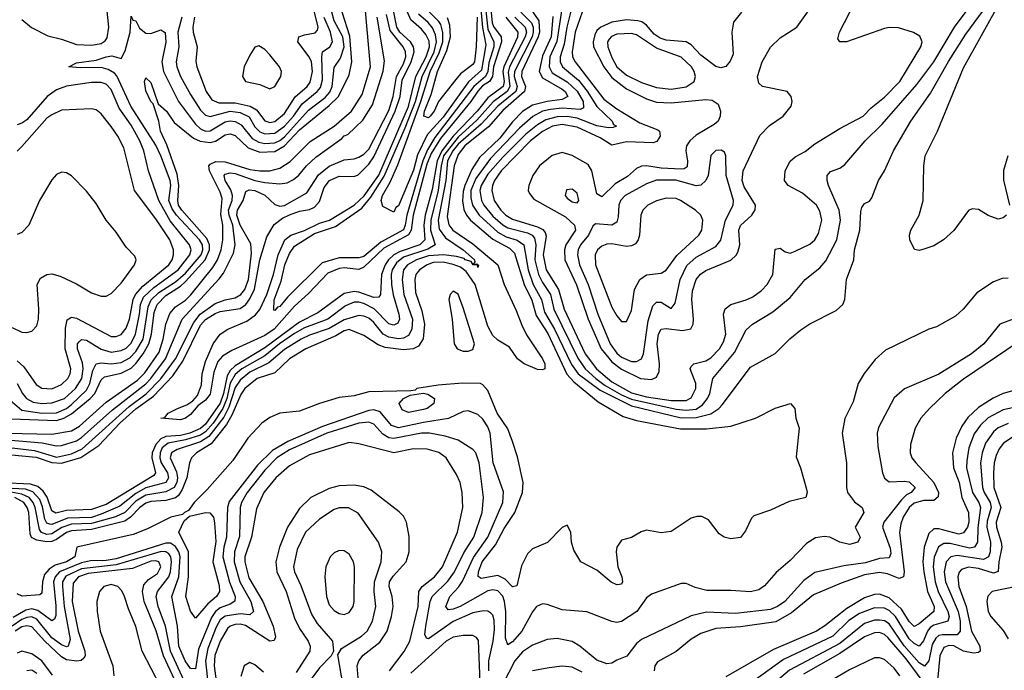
# Model space of a CAD drawing. Header units: inches. Extents: x 884549 to 1028252, y 526810 to 653624.
# Tile 644 of 656: x 985321 to 989294, y 556432 to 559060. Entities that reach past the tile are written whole.
import ezdxf

# ---------------------------------------------------------------- set-up
doc = ezdxf.new("R2010")
doc.units = ezdxf.units.IN
doc.header["$MEASUREMENT"] = 0
doc.layers.add('A9585', color=7, linetype='Continuous')

msp = doc.modelspace()

# ---------------------------------------------------------------- linework, layer by layer
at = {"layer": 'A9585', "color": 5}
for points, elevation in [([(987219.4, 559130), (987227.4, 559047.4), (987232.6, 559032.6), (987263.2, 558990), (987265.5, 558970), (987232.2, 558870), (987229.2, 558830), (987216.5, 558810), (987188, 558792), (987170, 558771.3), (987141.9, 558730), (987019.5, 558580.5), (986980.9, 558519.1), (986964.2, 558475.8), (986908.2, 558270), (986900, 558210), (986889.6, 558190.4), (986790, 558137.5), (986710, 558060), (986690, 558050.8), (986630, 558057.9), (986610, 558055.1), (986564.5, 558035.5), (986486.2, 557953.8), (986430, 557903.2), (986347.2, 557810), (986310, 557784), (986176.4, 557723.6), (986138.9, 557701.1), (986120.2, 557679.8), (986103.8, 557636.2), (986090, 557547.7), (986070, 557523.6), (986039.1, 557500.9), (986010, 557464.8), (985990.1, 557450), (985970, 557444.3), (985889.8, 557449.8), (985906.5, 557453.5), (985919.7, 557470), (985958, 557490), (985995.9, 557504.1), (986019.7, 557520.3), (986038, 557542), (986054.6, 557585.4), (986057.4, 557630), (986070, 557679.7), (986101.4, 557750), (986129.2, 557790), (986160.7, 557810), (986237.2, 557842.8), (986272, 557868), (986290.1, 557889.9), (986318.8, 557950), (986345.2, 558030), (986363.6, 558110), (986390.8, 558170), (986415.4, 558190), (986470, 558208.9), (986530, 558238), (986571.4, 558250), (986670, 558310.8), (986711.1, 558348.9), (986770, 558431.7), (986890.4, 558709.6), (986920, 558830), (986961.5, 558910), (986974.8, 558950), (986972.7, 558972.7), (986959.4, 558999.4), (986941.8, 559021.8), (986899.3, 559059.3), (986885.3, 559090)], 1880), ([(987512.2, 559130), (987488.5, 558971.5), (987460.2, 558910), (987456.8, 558870), (987470, 558845.6), (987530, 558809), (987570, 558771.6), (987594.8, 558730), (987596.4, 558703.6), (987582.5, 558697.5), (987510, 558702.3), (987462.7, 558697.3), (987429.9, 558690.1), (987391.1, 558668.9), (987338.1, 558621.9), (987220.6, 558499.4), (987161.3, 558418.7), (987141.4, 558370), (987140.9, 558340.9), (987147.6, 558310), (987175, 558270), (987250, 558201.3), (987283.4, 558183.4), (987328.7, 558168.7), (987355.7, 558150), (987372.5, 558050), (987393.5, 557990), (987426.2, 557930), (987439.1, 557879.1), (987479.6, 557810), (987547.6, 557667.6), (987575, 557630), (987663.2, 557563.2), (987790, 557500), (987990, 557452.3), (988050, 557452.6), (988110, 557468.5), (988141.5, 557490), (988155.1, 557504.9), (988270, 557655.8), (988368.8, 557711.2), (988428.7, 557771.3), (988472.5, 557807.5), (988510, 557831.2), (988615.3, 557884.7), (988642.4, 557910), (988651.1, 557930), (988657.5, 558010), (988686.6, 558090), (988689.4, 558130), (988710.7, 558209.3), (988714.6, 558285.4), (988719.2, 558300.8), (988730, 558317.3), (988750, 558326.5), (988759.9, 558340.1), (988786, 558410), (988811.2, 558450), (988846.6, 558530), (988916.9, 558650), (988996.8, 558763.2), (989069.4, 558890.6), (989139.1, 559000.9), (989210, 559098.6)], 2040), ([(987548.4, 559110), (987529, 559030), (987518.5, 558961.5), (987501.6, 558910), (987501.4, 558890), (987511.5, 558870), (987575.6, 558815.6), (987611.3, 558771.3), (987649.3, 558709.3), (987711.3, 558650), (987716.9, 558636.9), (987728.7, 558630), (987715.7, 558624.3), (987696.4, 558623.6), (987650, 558631.3), (987570, 558662.3), (987530, 558669.4), (987490, 558668), (987444.1, 558655.9), (987410, 558634.9), (987363.2, 558596.8), (987270, 558504.9), (987210, 558435.6), (987182.5, 558390), (987177.5, 558370), (987183.8, 558330), (987193.9, 558310), (987230, 558266.1), (987270, 558230.8), (987290, 558219.4), (987370, 558198.6), (987389.1, 558189.1), (987397.9, 558177.9), (987403, 558150), (987399.1, 558090), (987414.8, 558030), (987430, 557998.3), (987462.3, 557950), (987476.4, 557890), (987573.4, 557693.4), (987603.2, 557650), (987645.7, 557610), (987682.9, 557582.9), (987750, 557544.8), (987790, 557527.4), (987970, 557487.3), (988010, 557482.8), (988050, 557487.3), (988076, 557504), (988096.9, 557530), (988105.8, 557550), (988117.5, 557610), (988205, 557715), (988252.7, 557807.3), (988278, 557830), (988359.7, 557880.3), (988430, 557938.2), (988490.7, 558010), (988550, 558057.2), (988574.3, 558085.7), (988618.3, 558170), (988633.4, 558250), (988627.4, 558290), (988584.7, 558390), (988578.7, 558410), (988579.3, 558430), (988593.4, 558446.6), (988630, 558459.8), (988650, 558475.4), (988732.9, 558570), (988801.9, 558638.1), (988941.5, 558798.5), (989010.2, 558890), (989092.9, 559030), (989168.6, 559130)], 2060), ([(987590.4, 559090), (987562.1, 559010), (987550.3, 558930), (987552.1, 558910), (987562.2, 558890), (987678.3, 558738.3), (987730, 558699.2), (987823.3, 558643.3), (987895.4, 558615.4), (987903, 558610), (987905.4, 558590), (987892, 558568), (987877.3, 558562.7), (987770, 558567.1), (987710, 558553.5), (987663.2, 558583.2), (987570, 558625.3), (987510, 558636.4), (987471.5, 558630), (987430, 558607.7), (987382.1, 558570), (987264.2, 558450), (987236.4, 558410), (987228.5, 558390), (987225.9, 558370), (987235.9, 558330), (987262.1, 558290), (987282.5, 558270), (987310, 558254), (987410, 558223.5), (987432.1, 558212.1), (987440.9, 558200.9), (987445.6, 558185.6), (987433.3, 558110), (987445, 558050), (987494.8, 557970), (987518.3, 557890), (987602.7, 557710), (987647.9, 557650), (987710, 557596.9), (987790, 557553.3), (987850, 557537.1), (987950, 557521.8), (988010, 557522.4), (988030, 557532.3), (988049.9, 557570), (988049.6, 557590), (988027.1, 557650), (988030, 557659), (988041.7, 557670), (988090, 557682.6), (988110, 557693.6), (988144.7, 557730), (988160.6, 557759.4), (988170.6, 557790), (988161.1, 557870), (988167.5, 557892.5), (988191, 557910), (988252.1, 557927.9), (988279.5, 557940.5), (988314.4, 557965.6), (988337.8, 557990), (988359.6, 558030), (988370, 558132.8), (988390, 558137.6), (988410, 558121.7), (988430, 558117.3), (988450, 558124.3), (988510, 558152.9), (988530, 558170.2), (988544.3, 558195.7), (988557.5, 558250), (988550, 558286.4), (988535.9, 558310), (988479.5, 558359.5), (988421.6, 558390), (988406.7, 558410), (988409.3, 558450), (988430, 558488.1), (988450, 558506), (988490, 558527.3), (988530, 558558.1), (988630, 558620.4), (988724.1, 558670), (988756.6, 558703.4), (988810, 558746.4), (988873.1, 558810), (988957.8, 558950), (988962.4, 558970), (988953.1, 558993.1), (988927.6, 559007.6), (988867, 559027), (988830, 559027.9), (988810, 559023.7), (988657.1, 558970), (988629.9, 558969.9), (988622.7, 558982.7), (988628.5, 559010), (988691.5, 559128.5)], 2080), ([(989302.6, 558270), (989290, 558259.4), (989270, 558254.4), (989228.6, 558268.6), (989190, 558293.1), (989164.7, 558295.3), (989150, 558289.6), (989090, 558207.8), (989048.2, 558170), (989010, 558146.6), (988970, 558133.3), (988950, 558127.6), (988931.8, 558131.8), (988913, 558170), (988911.2, 558190), (988916.9, 558210), (988950.9, 558270), (988966.4, 558330), (988968.9, 558468.9), (988974.8, 558510), (989024.5, 558610), (989130, 558865.8), (989282, 559138)], 2020), ([(985230, 557307.7), (985387.7, 557292.3), (985450, 557271.6), (985490, 557269.1), (985568.1, 557291.9), (985640, 557340), (985724.5, 557430), (985790, 557487.8), (985860.7, 557539.3), (985938.8, 557621.2), (985978.8, 557681.2), (986050, 557826.2), (986070, 557849.6), (986110, 557873.3), (986130, 557880.6), (986210, 557893.1), (986233.8, 557910), (986250, 557932.1), (986268, 557972), (986289.7, 558090.3), (986317.7, 558182.3), (986348, 558232), (986381.9, 558258.1), (986410, 558272.3), (986450, 558286.3), (986490, 558292.6), (986510, 558302.5), (986530, 558325.5), (986550, 558381.7), (986571.5, 558410), (986610, 558427.7), (986670, 558426.2), (986687, 558433), (986730, 558475.7), (986750, 558505.8), (986835.7, 558690), (986856.5, 558750), (986864.6, 558815.4), (986900.8, 558890), (986913, 558930), (986910.3, 558950), (986898, 558970), (986855.4, 559010), (986842.4, 559030), (986826.1, 559110)], 1920), ([(985270, 557389.5), (985450, 557386), (985530, 557399.5), (985561.6, 557418.4), (985670, 557515.2), (985796, 557604), (985826.3, 557633.7), (985883.4, 557716.6), (985900.1, 557770), (985910.4, 557830), (985926.4, 557873.6), (985950, 557899.5), (985990, 557926.6), (986011.3, 557948.7), (986100.5, 558059.5), (986119.6, 558090), (986133.6, 558130), (986140.2, 558170), (986140.4, 558230), (986132.6, 558272.6), (986137.8, 558337.8), (986130, 558363.7), (986086.7, 558450), (986084.7, 558470), (986090, 558476.9), (986112.7, 558487.3), (986150, 558485.1), (986250, 558454.2), (986290, 558448.9), (986330, 558450), (986370, 558459.5), (986412.7, 558487.3), (986492.8, 558567.2), (986589.6, 558630), (986659.8, 558690), (986702.9, 558757.1), (986735.8, 558870), (986715.4, 559110)], 1980), ([(987343.7, 559090), (987386.6, 559046.6), (987393.4, 559030), (987393.5, 559010), (987388.2, 558990), (987317.3, 558850), (987316, 558830), (987328.1, 558790), (987322.9, 558770), (987250, 558710.1), (987182.8, 558637.2), (987090, 558556.5), (987068.1, 558530), (987047.6, 558490), (987041, 558410), (987009.4, 558250), (987013.7, 558213.7), (987038.5, 558178.5), (987110.5, 558130), (987156.1, 558090), (987157.9, 558082.1), (987150.6, 558070.6), (987165.8, 558074.2), (987172.2, 558067.8), (987170, 558059), (987168.5, 558068.5), (987150.2, 558069.8), (987143.1, 558083.1), (987118.2, 558090), (987114.7, 558094.7), (987084, 558104), (987030.4, 558110.4), (986970, 558106.3), (986922.2, 558090), (986885.4, 558070), (986870.3, 558050), (986864.6, 558010), (986871.6, 557950), (986905.5, 557850), (986903.2, 557810), (986890, 557784.6), (986870, 557773.2), (986850, 557770.6), (986810, 557777.5), (986787.5, 557790), (986750, 557837.1), (986730, 557854), (986710, 557862.7), (986690, 557864.5), (986630, 557848), (986570, 557812.9), (986490, 557785.8), (986457.2, 557770), (986390, 557728.1), (986325.9, 557674.1), (986250, 557635.8), (986210, 557603.8), (986190, 557574.9), (986165.3, 557494.7), (986145, 557455), (986083.8, 557376.2), (986050, 557355.1), (985956.4, 557323.6), (985932.9, 557310), (985927.9, 557290), (985954.1, 557234.1), (985957.9, 557210), (985955.3, 557190), (985943.7, 557170), (985910, 557152.7), (985830, 557140), (985790, 557114.8), (985744.8, 557070), (985707.5, 557052.5), (985610, 557024.7), (985530, 557022.9), (985491.2, 557008.8), (985450, 556983.6), (985430, 556981), (985408.9, 556988.9), (985400.6, 557000.6), (985383.1, 557090), (985375, 557110), (985358.5, 557130), (985330, 557144), (985270, 557154)], 1960), ([(985282.5, 557522.5), (985330, 557482.3), (985410, 557471.2), (985470, 557472.4), (985510, 557490), (985530, 557505.2), (985590, 557563.4), (985604.2, 557590), (985616.6, 557643.4), (985629.7, 557670.3), (985650, 557673.7), (985690, 557669.6), (985730, 557675.9), (985765.7, 557694.3), (985790, 557719.8), (985818.7, 557770), (985839.6, 557900.4), (985851.9, 557928.1), (985882.7, 557957.3), (985950, 558000.8), (985990, 558035.9), (986053.8, 558110), (986060.2, 558130), (986058.6, 558150), (986046.7, 558170), (985953.3, 558270), (985935.6, 558295.6), (985923.1, 558330), (985930.5, 558390), (985928.6, 558410), (985890, 558510.4), (985870, 558553.4), (985768.8, 558710), (985713.2, 558833.2), (985703.8, 558843.8), (985678.3, 558858.3), (985650, 558866.3), (985564.7, 558864.7), (985519.3, 558870), (985550, 558885.3), (985630, 558896.3), (985670.1, 558910.1), (985693.2, 558913.2), (985730, 558903.6), (985746.5, 558933.5), (985766.6, 559010), (985770, 559074.4), (985778, 559058), (985790, 559054.9), (985804.9, 559024.9), (985830, 559005.6), (985850, 559004.2), (985890, 559018.3), (985908.2, 559008.2), (985910.5, 558969.5), (985894.1, 558890), (985901.6, 558850), (985961.1, 558730), (986030, 558637.2), (986050, 558619.6), (986070, 558610.1), (986090, 558610.9), (986150, 558647.3), (986170, 558651.5), (986190, 558648.8), (986214.6, 558634.6), (986259.3, 558579.3), (986285.4, 558565.4), (986310, 558560.2), (986350, 558562.9), (986370, 558571.2), (986390, 558586.8), (986486.2, 558693.8), (986554, 558746), (986572.5, 558767.5), (986581.6, 558790), (986590, 558866.5), (986616, 558904), (986630.4, 558950), (986624.2, 558990), (986590, 559054.8), (986580.7, 559090)], 2040), ([(985288.2, 557448.2), (985470, 557441.7), (985498.6, 557450), (985530, 557467.7), (985605.2, 557530), (985623.7, 557550), (985650, 557605), (985662.8, 557617.2), (985730, 557631.9), (985770, 557651.9), (985790, 557670.9), (985819.2, 557710), (985841.7, 557750), (985852.4, 557790), (985863.2, 557876.8), (985875.3, 557910), (985910, 557945.6), (985970, 557983.3), (985990, 558002.6), (986068.9, 558090), (986086.7, 558130), (986086.8, 558150), (986075.9, 558175.9), (985974.6, 558290), (985962.3, 558310), (985958.7, 558330), (985963.3, 558390), (985956.3, 558436.3), (985915, 558555), (985889.5, 558610), (985882.8, 558650), (985859.8, 558719.8), (985850, 558729.7), (985830, 558772.3), (985824.7, 558810), (985830, 558824.4), (985850, 558805.7), (985880.1, 558720.1), (985912.7, 558690), (985944.5, 558644.5), (986021.8, 558581.8), (986049.1, 558569.1), (986090, 558564), (986110.4, 558569.6), (986150, 558595), (986170, 558599.2), (986190, 558591.6), (986242.4, 558542.4), (986290, 558525.3), (986350, 558527.7), (986390, 558549.7), (986450, 558615.3), (986570, 558712.7), (986607.4, 558750), (986650, 558837.6), (986660.7, 558890), (986653.1, 558993.1), (986622.7, 559090)], 2020), ([(987378.2, 559110), (987415.6, 559055.6), (987419, 559010), (987413.6, 558990), (987347, 558850), (987345.5, 558830), (987361.6, 558790), (987358.5, 558770), (987270, 558693.1), (987213.3, 558626.7), (987117.1, 558550), (987090, 558515.3), (987074.3, 558470), (987045.3, 558265.3), (987051.9, 558231.9), (987069.2, 558209.2), (987150, 558154.1), (987249.9, 558069.9), (987276, 557990), (987324.9, 557884.9), (987346.7, 557826.7), (987366.5, 557786.5), (987430, 557690), (987440.1, 557670), (987439.9, 557650), (987430, 557645.2), (987410, 557647.4), (987356.7, 557670), (987329.6, 557690), (987296.9, 557736.9), (987250, 557766.1), (987230, 557784.6), (987210, 557822.2), (987159, 557990), (987123.1, 558043.1), (987100, 558060), (987070, 558071.3), (987030, 558079.8), (986990, 558079.1), (986965, 558070), (986933.8, 558050), (986919.8, 558030), (986915.5, 558010), (986917.4, 557957.4), (986943.9, 557883.9), (986954.1, 557830), (986948.7, 557771.3), (986930, 557741.5), (986908.9, 557731.1), (986870, 557726.7), (986795.9, 557735.9), (986767.2, 557747.2), (986710, 557784.9), (986650, 557808.2), (986630, 557802.7), (986597.2, 557782.8), (986475.8, 557730), (986410, 557689.9), (986350, 557633.3), (986278.9, 557610), (986229, 557570), (986213.3, 557546.7), (986177.5, 557462.5), (986155.5, 557424.5), (986093.3, 557346.7), (986033.7, 557310), (986014.4, 557290), (986006.2, 557270), (985995.6, 557210), (985977.1, 557162.9), (985961.3, 557138.7), (985950, 557128.5), (985910, 557118.4), (985850, 557114.4), (985830, 557107.3), (985806, 557090), (985767.8, 557050), (985745.3, 557034.7), (985610, 557001.5), (985530, 556995.9), (985510, 556989.2), (985470, 556960.4), (985450, 556952.4), (985430, 556950.8), (985390, 556957.9), (985369.1, 556969.1), (985363.4, 556983.4), (985357.7, 557070), (985351.4, 557090), (985338.1, 557110), (985301.8, 557130)], 1980), ([(985330, 559060.2), (985368, 559028), (985434.3, 558994.3), (985490, 558981.3), (985550, 558960.1), (985610, 558957.4), (985650, 558963.9), (985665.6, 558974.4), (985673.7, 558986.3), (985679.9, 559030), (985673, 559107)], 2060), ([(986026.4, 559070), (986020.1, 559030), (986020.3, 559010), (986036.5, 558950), (986032, 558892), (986035.7, 558870), (986073.6, 558770), (986095.9, 558735.9), (986124.3, 558724.3), (986190, 558723.9), (986251, 558711), (986275.9, 558695.9), (986310, 558650.7), (986330, 558644.7), (986350, 558648.1), (986390, 558681.1), (986432.2, 558747.8), (986480.7, 558790), (986493.2, 558806.8), (986502.7, 558850), (986498.3, 558890), (986489.4, 558910), (986443.7, 558970), (986447.4, 558990), (986470, 558998.9), (986513.2, 559006.8), (986522.9, 559017.1), (986525.9, 559030), (986510.7, 559090)], 2080), ([(987199.6, 559119.6), (987210, 559022), (987233.6, 558970), (987234.4, 558950), (987214.6, 558885.4), (987210, 558850), (987199.9, 558830), (987154.1, 558790), (986995.9, 558584.1), (986966.3, 558533.7), (986947.3, 558490), (986882.8, 558270), (986877, 558230), (986869.5, 558210.5), (986778.3, 558161.7), (986710, 558103.4), (986690, 558097.9), (986610, 558097.5), (986541.6, 558078.4), (986401.5, 557938.5), (986370, 557900.8), (986361.8, 557898.2), (986350, 557884.8), (986346.5, 557886.5), (986348, 557928), (986375.6, 558004.4), (986390.3, 558070), (986410, 558115.8), (986430, 558144.6), (986510, 558195.8), (986595.5, 558224.5), (986701.3, 558298.7), (986737.3, 558342.7), (986792.2, 558427.8), (986877, 558623), (986918.4, 558730), (986945.5, 558830), (986993.9, 558930), (987002.9, 558970), (986998.5, 558998.5), (986986.5, 559026.5), (986968.6, 559048.6), (986930, 559082)], 1860), ([(987182.2, 559102.2), (987188.3, 559028.3), (987201.7, 558958.3), (987184.3, 558855.7), (987131.7, 558808.3), (987030, 558665.9), (986965.7, 558594.3), (986925.8, 558514.2), (986910, 558452), (986850, 558308.5), (986839.1, 558300.9), (986830, 558282.7), (986785.7, 558305.7), (986779.5, 558330), (986784.5, 558350), (986816.2, 558403.8), (986846.7, 558473.3), (986939.1, 558730), (986976.9, 558850), (987014.2, 558925.8), (987028.4, 558970), (987028.2, 559008.2), (987019.7, 559039.7), (987012.7, 559052.7), (986962.9, 559102.9)], 1840), ([(988234.2, 559090), (988201.3, 559050), (988194.8, 559010), (988199.5, 558920.5), (988188.3, 558891.7), (988170, 558871.2), (988150, 558865), (988130, 558871.3), (988070, 558916.7), (988030, 558957.9), (988010, 558969.9), (987930, 558976.4), (987905.2, 558985.2), (987881.6, 559001.6), (987850, 559037.8), (987830.8, 559050.8), (987815.1, 559055.1), (987770, 559058.9), (987710, 559049.5), (987665.4, 559030), (987650, 559015.5), (987641.2, 558998.8), (987634.7, 558970), (987637, 558950), (987677.7, 558870), (987710, 558826.4), (987770, 558780.7), (987850, 558740.1), (987890, 558726.1), (987950, 558724.5), (988090, 558737.3), (988114.6, 558734.6), (988138.8, 558718.8), (988149.1, 558690), (988147.4, 558670), (988138.9, 558650), (988123.6, 558636.4), (988050, 558593.8), (988025.2, 558570), (988012.3, 558550), (988008.3, 558530), (988015.7, 558490), (988014.5, 558465.5), (988002.8, 558457.2), (987990, 558455.9), (987910, 558460.7), (987850.1, 558469.9), (987830, 558468.4), (987810, 558459.2), (987774, 558426), (987723.4, 558396.6), (987670, 558344.1), (987650, 558356.2), (987629.1, 558449.1), (987615.4, 558475.4), (987550, 558511.5), (987510, 558522.9), (987470, 558511.3), (987418.9, 558470), (987391.4, 558430), (987374.8, 558390), (987373.2, 558370), (987377.5, 558357.5), (987395.5, 558335.5), (987523.7, 558263.7), (987560.2, 558230), (987563.5, 558210), (987524.2, 558150), (987518.9, 558130), (987521.2, 558090), (987568.4, 557988.4), (987614.3, 557850), (987667.7, 557730), (987710, 557678.5), (987750, 557647.7), (987825.9, 557610), (987870, 557606.2), (987890, 557616.3), (987901.6, 557638.4), (987903, 557670), (987893.3, 557750), (987899, 557790), (987910, 557809.6), (987930, 557812.1), (987996.1, 557803.9), (988028.5, 557811.5), (988038.3, 557830), (988040.1, 557850), (988033.7, 557930), (988035.6, 557964.4), (988050, 558010.7), (988068, 558032), (988090, 558047), (988190.8, 558089.2), (988211.8, 558108.2), (988219, 558121), (988226.9, 558150), (988223.5, 558210), (988230, 558228.4), (988275.2, 558270), (988288.5, 558291.5), (988289.5, 558310), (988244.8, 558384.8), (988235.9, 558410), (988240.4, 558450), (988307.8, 558592.2), (988347.2, 558632.8), (988401.6, 558670), (988434, 558710), (988437.9, 558730), (988434.2, 558750), (988418.3, 558770), (988318.5, 558790), (988303.9, 558803.9), (988298, 558830), (988316.7, 558890), (988350, 558948.3), (988390, 558986.4), (988456.3, 559030), (988504.1, 559095.9)], 2120), ([(987283, 559070), (987330.6, 559010), (987329.5, 558989.5), (987274.2, 558870), (987270.3, 558850), (987275.6, 558810), (987272, 558790), (987210, 558744), (987167.3, 558690), (987070, 558588.9), (987023.7, 558530), (987005.2, 558490), (986985.7, 558374.3), (986956.8, 558270), (986951.8, 558230), (986956.2, 558170), (986935.8, 558150), (986856.1, 558123.9), (986831.2, 558110), (986809, 558090), (986795.2, 558070), (986780.6, 558030), (986776.5, 557950), (986770, 557938.7), (986750, 557937.3), (986690, 557959.2), (986670, 557962.1), (986630, 557953.7), (986524.1, 557875.9), (986450, 557837.6), (986310, 557734), (986190, 557661.8), (986170, 557643.4), (986158.1, 557621.9), (986143.2, 557550), (986130, 557510.6), (986070, 557426.3), (986050, 557408.1), (986007.4, 557390), (985970, 557379.9), (985910, 557376.3), (985890, 557366.6), (985870, 557343.8), (985855.3, 557310), (985854.1, 557290), (985869, 557230), (985861.7, 557218.3), (985670, 557101.5), (985610, 557081.9), (985510, 557076.9), (985467.3, 557067.3), (985450, 557076.7), (985431.2, 557131.2), (985415.4, 557155.4), (985394.1, 557174.1), (985364.4, 557184.4), (985250, 557189.6)], 1920), ([(985255.2, 557335.2), (985380.5, 557320.5), (985470, 557292.9), (985530, 557305.8), (985573, 557327), (985762.6, 557497.4), (985831.4, 557548.6), (985890.6, 557609.4), (985950, 557689.5), (986023.2, 557836.8), (986048.9, 557871.1), (986110, 557913.2), (986150, 557927.7), (986190, 557935.9), (986213.5, 557950), (986230, 557970.1), (986243.6, 558010), (986256.2, 558116.2), (986253.9, 558153.9), (986210, 558229.4), (986197.1, 558270), (986199.5, 558290), (986222.4, 558330), (986233.9, 558366.1), (986247, 558373), (986270, 558369.3), (986310.4, 558350.4), (986350, 558313.3), (986370, 558306.7), (986390, 558309.6), (986479.3, 558360.7), (986527, 558433), (986570, 558468.5), (986630, 558494.2), (986670, 558497.7), (986690, 558504.4), (986710, 558516.8), (986730, 558537.4), (986810, 558692.5), (986828.4, 558750), (986841.9, 558830), (986870, 558880.8), (986879, 558910), (986877.6, 558930), (986868.4, 558950), (986816.1, 559016.1), (986801.3, 559081.3)], 1940), ([(985270, 557363.4), (985410.9, 557350.9), (985470, 557338.3), (985490, 557339.4), (985550, 557359.4), (985570, 557372.2), (985695.3, 557484.7), (985830, 557589.6), (985850, 557610), (985909.7, 557690.3), (985976.9, 557850), (986126.3, 558013.7), (986143.3, 558036.7), (986183.1, 558116.9), (986189.9, 558150.1), (986180.3, 558230), (986165.7, 558270), (986163.6, 558290), (986177.9, 558330), (986179.9, 558350), (986172.4, 558372.4), (986150.5, 558410), (986146.4, 558430), (986150, 558435.5), (986170, 558441.3), (986190, 558438.6), (986270, 558410.8), (986310, 558402.5), (986370, 558396.5), (986399.7, 558400.3), (986425.8, 558414.2), (986447.6, 558432.4), (986477.7, 558470), (986515.2, 558504.8), (986620.3, 558579.7), (986630, 558590.9), (986644.6, 558595.4), (986705.7, 558654.3), (986744.2, 558715.8), (986787.5, 558852.5), (986793.2, 558893.2), (986763.6, 559070)], 1960), ([(987319.2, 559070), (987360.7, 559030), (987365.7, 559010), (987361.1, 558990), (987297.4, 558870), (987291.9, 558848.1), (987298.6, 558790), (987287.6, 558770), (987231.7, 558728.3), (987165.4, 558654.6), (987090, 558584.7), (987031.6, 558510), (987021, 558470), (987009.2, 558370), (986979.5, 558250), (986979.1, 558210), (986997.8, 558150), (986967.3, 558132.7), (986870, 558101.1), (986841.7, 558078.3), (986824.1, 558050), (986819.9, 558030), (986821.4, 557990), (986828.2, 557948.2), (986851.4, 557870), (986852.9, 557850), (986846.5, 557833.5), (986830, 557825.4), (986810, 557831.9), (986751.6, 557891.6), (986710, 557912.9), (986690, 557919.2), (986670, 557919.4), (986635.5, 557904.5), (986564.4, 557850), (986470, 557815.2), (986430, 557792.3), (986368.7, 557750), (986310, 557702), (986217.5, 557650), (986190, 557627.2), (986170, 557592.4), (986157, 557530), (986140.4, 557490), (986101.6, 557430), (986070, 557394.7), (986050, 557381.7), (985990, 557362.3), (985919.4, 557350), (985895.6, 557330), (985887.5, 557310), (985886.1, 557290), (985892.1, 557270), (985917.2, 557230), (985921.7, 557210), (985911.2, 557190), (985830, 557169.1), (985790, 557146.5), (985724.7, 557095.3), (985650, 557062.9), (985610, 557049.2), (985513.7, 557046.3), (985450, 557021), (985442.2, 557022.2), (985430, 557026), (985422.1, 557042.1), (985412.3, 557092.3), (985401.5, 557121.5), (985373.5, 557153.5), (985344.1, 557164.1), (985290, 557166.1)], 1940), ([(987472.5, 559072.5), (987465.9, 558990), (987430, 558913.1), (987417.5, 558850), (987430, 558824.5), (987510, 558779), (987522, 558770), (987533.2, 558750), (987510, 558737.3), (987450, 558729.3), (987390, 558714.6), (987350, 558688.6), (987310, 558647.7), (987258.9, 558581.1), (987176.8, 558503.2), (987145.6, 558454.4), (987116.6, 558390), (987110, 558365.6), (987107.8, 558327.8), (987113.1, 558293.1), (987123.4, 558270), (987140.6, 558250), (987230, 558173.8), (987296.9, 558136.9), (987317.1, 558117.1), (987356.9, 557990), (987387.6, 557927.6), (987404.5, 557864.5), (987451.9, 557791.9), (987528.7, 557628.7), (987556.6, 557596.6), (987655.8, 557515.8), (987756.6, 557456.6), (987810, 557440.6), (987987, 557407), (988092.9, 557407.1), (988190, 557418.3), (988289.7, 557450), (988370, 557491.1), (988430.8, 557510), (988448.4, 557490), (988452.7, 557450), (988466.7, 557410), (988454.7, 557294.7), (988472.2, 557250), (988495.8, 557164.2), (988498.9, 557150), (988493, 557130), (988425.5, 557114.5), (988350, 557078.3), (988283.4, 557056.6), (988273.5, 557046.5), (988250, 556995.1), (988230, 556968), (988190, 556963.5), (988163.7, 556970), (988143.8, 556983.8), (988100.2, 557040.2), (988073.1, 557053.1), (988053.9, 557053.9), (988030, 557047.1), (987950, 556993.2), (987910, 556987.4), (987850, 556997.7), (987828.2, 556991.8), (987790, 556968.6), (987750, 556957.7), (987730.2, 556930), (987728.1, 556910), (987734.8, 556850), (987751.3, 556810), (987753.5, 556790), (987750, 556780.4), (987741.8, 556778.2), (987730, 556777), (987708.2, 556788.2), (987650, 556836.8), (987585.4, 556870), (987556.8, 556916.8), (987547.5, 556950), (987544.4, 556990), (987530, 557017.7), (987510, 557008.7), (987451.2, 556948.8), (987390, 556922.2), (987370, 556902.8), (987346.3, 556853.7), (987327.1, 556772.9), (987310, 556769.8), (987279.6, 556799.6), (987250, 556814.8), (987182.5, 556802.5), (987170.5, 556810.5), (987171.8, 556830), (987186.7, 556870), (987240.8, 556939.2), (987275.7, 557004.3), (987318.8, 557070), (987349.9, 557149.9), (987353.1, 557190), (987330, 557294.3), (987310, 557356.8), (987290, 557407.2), (987247.3, 557470), (987210, 557562.4), (987190, 557585.7), (987179.7, 557590), (987108, 557592), (987010, 557584.1), (986922.8, 557570), (986917.1, 557562.9), (986899.4, 557560.6), (986730, 557556.6), (986670, 557540.9), (986610, 557534.1), (986530, 557509.8), (986450, 557478.8), (986370, 557470.8), (986330, 557453.7), (986298, 557430), (986241.8, 557370), (986180.5, 557279.5), (986077.4, 557162.6), (986024.5, 557110), (986002.6, 557077.4), (985985.4, 557070), (985978.2, 557061.8), (985931.2, 557050), (985836.6, 557003.4), (985778.7, 556981.3), (985551.3, 556930), (985542.9, 556890), (985510, 556870.2), (985463.6, 556856.4), (985439.8, 556840.2), (985421.2, 556818.8), (985412.2, 556790), (985410, 556743.6), (985402.4, 556737.6), (985331.3, 556731.3), (985310, 556740.9)], 2020), ([(985975.5, 559070), (985958.9, 559010), (985963.3, 558950), (985952.9, 558890), (985954.9, 558870), (985970, 558830.8), (986010, 558757.4), (986050, 558694.2), (986070, 558674.2), (986090, 558668.6), (986170, 558690.2), (986210, 558684.7), (986247.1, 558667.1), (986270, 558627.6), (986290, 558607), (986310, 558599.2), (986350, 558601.6), (986390, 558629.2), (986425.8, 558670), (986460.4, 558719.6), (986521.7, 558770), (986534.3, 558785.7), (986543.3, 558816.7), (986540.1, 558910), (986543.2, 558930), (986572.6, 558950), (986583.1, 558970), (986575.3, 559010), (986550, 559068.2)], 2060), ([(987166.7, 559070), (987162.8, 558950), (987156.4, 558890), (987150, 558878.6), (987099.5, 558840.5), (987081.4, 558818.6), (987011.2, 558728.8), (986994, 558690), (986977.8, 558670), (986970, 558663.3), (986951.9, 558670), (986954.4, 558690), (986981.8, 558758.2), (987007.3, 558850), (987044.6, 558935.4), (987059.9, 558990), (987057, 559037), (987046.7, 559066.7)], 1820), ([(985310, 557590.7), (985332.2, 557550), (985348.5, 557530), (985375.6, 557515.6), (985410, 557510), (985450, 557511.8), (985501.2, 557530), (985546.2, 557570), (985571.3, 557610), (985577.5, 557650), (985574.5, 557674.5), (985554.4, 557730), (985554.6, 557750), (985560.7, 557759.3), (985570, 557768.3), (985590, 557765.2), (985649.6, 557729.6), (985690, 557717.6), (985730, 557723.1), (985750, 557733.5), (985770, 557753.3), (985788.4, 557790), (985804.7, 557870), (985808.1, 557910), (985820.6, 557939.4), (985861.8, 557978.2), (985960.3, 558050), (986006.8, 558110), (986012.2, 558130), (986006.7, 558150), (985928, 558248), (985882.2, 558330), (985840.1, 558450), (985821.9, 558530), (985805.7, 558570), (985770, 558633.5), (985721.8, 558701.8), (985690, 558778), (985670, 558799.2), (985650, 558806.1), (985610, 558805.4), (985510, 558791.7), (985470, 558777.1), (985432.2, 558750), (985350, 558655.5), (985330, 558641.5), (985310, 558635.5)], 2060), ([(985310, 557682.1), (985337.8, 557657.8), (985387, 557587), (985410, 557571.4), (985450, 557568.8), (985490, 557585.8), (985514.5, 557610), (985525, 557630), (985527.3, 557650), (985504.2, 557730), (985506.3, 557813.7), (985512.4, 557847.6), (985530, 557858.5), (985550, 557854.3), (985690, 557780.5), (985710, 557780.3), (985730, 557788.4), (985750, 557813.8), (985763.6, 557850), (985778.2, 557930), (985787.8, 557950), (985817.1, 557982.9), (985922.4, 558070), (985935.5, 558090), (985941.8, 558110), (985942, 558130), (985926.2, 558170), (985870, 558255.8), (985784.1, 558370), (985741.7, 558541.7), (985717, 558590), (985690, 558628.5), (985650, 558679.8), (985630, 558696), (985610, 558699.1), (985490, 558694.3), (985450, 558676.1), (985430, 558661.4), (985330, 558547.5), (985310, 558528.5)], 2080), ([(989308.4, 558510), (989290.3, 558450.3), (989291.2, 558411.2), (989315.2, 558310)], 2020), ([(985290, 557816.2), (985330, 557798.4), (985350, 557796.5), (985370, 557801.2), (985390, 557823.2), (985396.8, 557850), (985398.6, 557890), (985391.9, 557990), (985404.7, 558015.3), (985429.7, 558030.3), (985450, 558032.8), (985484.1, 558024.1), (985550, 557993.5), (985610, 557957.1), (985650, 557943.3), (985670, 557943.7), (985690, 557953.9), (985730, 557996), (985783.6, 558070), (985790.5, 558090), (985784.9, 558104.9), (985750, 558141.6), (985710, 558202.3), (985669.9, 558250), (985630, 558317.3), (985590, 558367.8), (985530, 558429.8), (985510, 558441.8), (985490, 558443.4), (985470, 558434), (985450, 558412.5), (985400.4, 558330), (985357.7, 558230), (985330, 558199.9), (985310, 558191.9)], 2120), ([(989310, 558015.6), (989285.7, 558014.3), (989250, 558001.6), (989182.9, 557957.1), (989128.7, 557890), (989097.5, 557862.5), (989020.9, 557819.1), (988990, 557809.4), (988814.7, 557725.3), (988773.1, 557686.9), (988728.7, 557631.3), (988704.6, 557590), (988683.6, 557516.4), (988650.6, 557449.4), (988639.8, 557390), (988656.8, 557270), (988657.1, 557170), (988661.4, 557150), (988690, 557112), (988720.3, 557090), (988727.6, 557070), (988692.9, 557010), (988712.3, 556970), (988702.6, 556950), (988670, 556940.5), (988630, 556949.9), (988590, 556969.3), (988567.3, 556972.7), (988532.8, 556967.2), (988496.1, 556943.9), (988430, 556875.6), (988373.1, 556826.9), (988326.3, 556773.7), (988303.4, 556756.6), (988270, 556748.6), (988190, 556754.1), (988094.1, 556754.1), (988046.6, 556766.6), (988010, 556782.2), (987990, 556782.2), (987870, 556739.7), (987850, 556724.4), (987811.1, 556670), (987750, 556628.7), (987730, 556625.4), (987710, 556628.8), (987610, 556668.4), (987510, 556676.1), (987450, 556697.4), (987430, 556700.3), (987406.5, 556690), (987390, 556668.6), (987347.1, 556590), (987310, 556547.8), (987290, 556535.3), (987281.9, 556561.9), (987282.3, 556670), (987277.6, 556710), (987270, 556731.8), (987250, 556753), (987230, 556757), (987210, 556752.5), (987098.5, 556690), (987070, 556679.6), (987050, 556677), (987040.5, 556690), (987056.7, 556730), (987091.9, 556768.1), (987107.2, 556792.8), (987151.8, 556888.2), (987210, 556970), (987270.7, 557110), (987272.6, 557152.6), (987232.1, 557270), (987219, 557390), (987210, 557415.2), (987190, 557446.2), (987170, 557465.9), (987130, 557479.5), (987110, 557476.8), (987051.2, 557448.8), (986950, 557432.9), (986850, 557410.9), (986821.2, 557421.2), (986775.8, 557475.8), (986750, 557484.4), (986730, 557481.5), (986542.7, 557417.3), (986403.2, 557356.8), (986340.7, 557319.3), (986279.9, 557260.1), (986166, 557114), (986158.9, 557090), (986154.9, 556970), (986144.5, 556930), (986140.9, 556890), (986167.9, 556787.9), (986190.3, 556730), (986188.7, 556711.3), (986170, 556699.4), (986130, 556684.9), (986111, 556669), (986094.6, 556645.4), (986042.7, 556517.3), (986030, 556438.3), (986010, 556439.3), (985988.9, 556470), (985962.9, 556530), (985957, 556610), (985935, 556730), (985963.2, 556810), (985967.8, 556890), (985963.2, 556910), (985950, 556932.8), (985930, 556945), (985910, 556945.9), (985710, 556882.5), (985670, 556875.9), (985606.1, 556873.9), (985570, 556866.5), (985482, 556830), (985463.6, 556810), (985457.3, 556790), (985466.8, 556693.2), (985466.6, 556653.4), (985461.5, 556638.5), (985450, 556631.5), (985394.2, 556674.2), (985370, 556680.2), (985345.4, 556674.6), (985295, 556645)], 2040), ([(989330.1, 557849.9), (989275.6, 557830), (989211.4, 557750), (989161.9, 557710), (989030, 557628.3), (988890.7, 557569.3), (988850, 557532.6), (988787.1, 557412.9), (988780.5, 557390), (988783.8, 557336.2), (988802.1, 557230), (988810, 557207.6), (988830, 557194), (988890, 557196.6), (988910, 557192.9), (988935, 557170), (988918.8, 557150), (988899.8, 557140.2), (988879.3, 557120.7), (988807.4, 557030), (988802.7, 557010), (988834, 556926), (988836.2, 556903.8), (988830, 556885.8), (988790, 556884.3), (988734.2, 556865.8), (988646, 556854), (988530, 556826.7), (988485, 556795), (988407.9, 556710), (988378.5, 556690), (988350, 556677.7), (988210, 556661.7), (988092.5, 556667.5), (988030, 556652.5), (987830, 556556.5), (987810, 556541), (987770.7, 556489.3), (987730, 556473.8), (987710, 556460.9), (987690, 556458.5), (987650, 556473), (987581.7, 556530), (987550, 556548.3), (987490, 556560.7), (987450, 556556.3), (987390, 556533.4), (987350, 556507.1), (987319.2, 556470), (987270, 556375.9)], 2060), ([(989350, 557757.5), (989130, 557607.6), (989055.8, 557550), (988992.1, 557490), (988957.9, 557450), (988934.6, 557410), (988915.8, 557344.2), (988914, 557310), (988921.6, 557290), (988937.4, 557270), (989010, 557190), (989028.2, 557150), (989027, 557133), (989010, 557118.3), (988970, 557117.4), (988930, 557106.6), (988909.8, 557090), (988885.4, 557050), (988876.1, 557023.9), (988871.7, 556988.3), (988890, 556830), (988886.8, 556810), (988870, 556803.3), (988822.2, 556822.2), (988790, 556826.7), (988730, 556818), (988635.5, 556784.5), (988523.6, 556736.4), (988435.5, 556664.5), (988372, 556628), (988230, 556607.9), (988130, 556600.6), (988070, 556581.3), (988030, 556558), (987970, 556508.3), (987894.1, 556465.9), (987884.1, 556450), (987881, 556430)], 2080), ([(989390, 557578.9), (989290, 557549.6), (989248.5, 557531.5), (989190, 557493.6), (989147, 557453), (989122.5, 557417.5), (989099.4, 557370), (989085.4, 557310), (989089.5, 557250), (989111.7, 557190), (989122.1, 557130), (989149.8, 557070), (989151.1, 557030), (989145.6, 557010), (989130, 556987.3), (989110, 556982.2), (989030, 557004.1), (989010, 557003.3), (988990, 556984.2), (988971.1, 556930), (988964.7, 556870), (988968.7, 556830), (988984, 556750), (989010.6, 556690), (989010, 556669.9), (988950, 556619.3), (988930, 556609.5), (988910, 556629.9), (988879.2, 556679.2), (988830, 556725), (988790, 556739.4), (988770, 556738.2), (988730, 556724.5), (988658, 556682), (988570, 556611.4), (988536.4, 556590), (988363.2, 556516.8), (988170, 556405.7)], 2120), ([(989390, 557505.1), (989290, 557484.5), (989228.8, 557451.2), (989197.5, 557422.5), (989173.1, 557386.9), (989150.7, 557330), (989142.4, 557277.6), (989142.1, 557250), (989165.7, 557150), (989191.5, 557110), (989197.9, 557090), (989187.2, 557007.2), (989185.4, 556950), (989174.2, 556930), (989154.1, 556925.9), (989075.1, 556944.9), (989050, 556944.8), (989029, 556931), (989011.3, 556888.7), (989007.5, 556850), (989014.7, 556790), (989026.7, 556750), (989066.8, 556670), (989071.2, 556650), (989066.1, 556630), (989010, 556613.9), (988995.4, 556604.6), (988983.5, 556590), (988968.6, 556551.4), (988950, 556530.3), (988930, 556540.2), (988910, 556559.3), (988855.7, 556650), (988830, 556674.3), (988810, 556683.5), (988770, 556684.1), (988710, 556662.1), (988667, 556633), (988602.4, 556570), (988403.6, 556476.4), (988229.5, 556350.5)], 2140), ([(987214.4, 556430), (987214.5, 556470), (987231.6, 556550), (987236.6, 556596.6), (987235, 556635), (987230, 556654.2), (987222.5, 556662.5), (987210, 556670.9), (987192.4, 556672.4), (987150, 556663.9), (987070, 556629.2), (986970, 556559.9), (986962.5, 556562.5), (986956.2, 556576.2), (986959.4, 556610), (986977.5, 556710), (986985.3, 556730), (987048, 556792), (987076, 556830), (987112.9, 556907.1), (987153.4, 556970), (987187.7, 557070), (987191.9, 557130), (987174.4, 557270), (987161.5, 557310), (987150, 557324.4), (987090, 557361.9), (987038.1, 557378.1), (986974, 557390), (986942.4, 557390), (986830, 557367.8), (986810, 557371), (986786.3, 557386.3), (986750, 557426.4), (986730, 557434.8), (986690, 557430.9), (986559.9, 557390), (986410, 557322.9), (986358.5, 557290), (986310, 557240.8), (986239.1, 557150), (986215.5, 557110), (986210.6, 557089.4), (986207.9, 556972.1), (986187.8, 556910), (986186, 556870), (986209, 556789), (986254.1, 556710), (986264.3, 556670), (986250, 556656.7), (986210, 556660.8), (986150, 556650.4), (986130, 556635.4), (986113.7, 556606.3), (986080.4, 556519.6), (986071.2, 556470), (986091.5, 556268.5)], 2060), ([(989310, 557429), (989270, 557410.9), (989250, 557395.7), (989217.9, 557350), (989204.8, 557310), (989198.3, 557270), (989206.2, 557170), (989213, 557150), (989237, 557110), (989241.7, 557090), (989225.2, 557034.8), (989223.1, 557010), (989238.3, 556950), (989237.6, 556910), (989229.8, 556890.2), (989210, 556879.9), (989103.8, 556896.2), (989078, 556890), (989059.4, 556870), (989051.1, 556830), (989056.8, 556790), (989108.1, 556670), (989116, 556630), (989116.3, 556590), (989104.1, 556575.9), (989044.5, 556575.5), (989030, 556572.4), (989017.6, 556562.4), (989003.5, 556536.5), (988990, 556469.8), (988971.5, 556448.5), (988950, 556462.1), (988890, 556531.2), (988830, 556619.3), (988810, 556631.8), (988790, 556635.3), (988770, 556634.3), (988730, 556621), (988630, 556541.1), (988427.4, 556432.6), (988297.4, 556322.6)], 2160), ([(989330, 557374.6), (989290.3, 557349.7), (989273, 557327), (989260.8, 557299.2), (989253.4, 557270), (989250.5, 557229.5), (989251.6, 557170), (989280.7, 557090), (989261.8, 557030), (989262.5, 557010), (989282, 556950), (989283.7, 556930), (989271.5, 556870), (989269.1, 556830.9), (989250, 556824.8), (989190, 556843.6), (989150, 556849), (989121.3, 556838.7), (989111.6, 556828.4), (989106.1, 556810), (989110.6, 556770), (989140, 556690), (989161.7, 556590), (989195.7, 556530), (989196.1, 556510), (989190, 556504.1), (989170, 556500.8), (989129.2, 556509.2), (989090, 556530.9), (989070, 556532.7), (989050, 556524.4), (989033.9, 556490), (989024.6, 556390)], 2180), ([(986813.2, 556430), (986872.4, 556507.6), (986894.9, 556550), (986928.5, 556690), (986930.9, 556750), (986944.3, 556770), (986995.1, 556810), (987026.8, 556850), (987087.8, 556990), (987109.5, 557090), (987106.7, 557150), (987098.9, 557190), (987083.6, 557223.6), (987041.7, 557290), (987011.8, 557311.8), (986965.5, 557325.5), (986910, 557327.2), (986830, 557311.1), (986690, 557346.9), (986650, 557351.7), (986490, 557302), (986410, 557257.9), (986353.9, 557210), (986306, 557150), (986276.3, 557083.7), (986256.4, 556970), (986230, 556890), (986229.4, 556870), (986246, 556806), (986302.1, 556710), (986343.7, 556610), (986352.5, 556567.5), (986347.5, 556552.5), (986330, 556549.9), (986232.5, 556612.5), (986210, 556618.1), (986190, 556616.8), (986170, 556610.2), (986159.6, 556600.4), (986130, 556550.4), (986108.2, 556491.8), (986105.4, 556450), (986135, 556230)], 2080), ([(986689, 556369), (986682.5, 556450), (986689.5, 556470.5), (986706.4, 556493.6), (986774, 556546), (986803.6, 556590), (986821.1, 556650), (986827.3, 556690), (986823.4, 556730), (986811.2, 556770), (986813.7, 556790), (986827.6, 556812.4), (986880.1, 556870), (986891.9, 556910), (986892.1, 556972.1), (986881.6, 557030), (986870, 557055.1), (986852.7, 557072.7), (986739.3, 557159.3), (986710, 557173.2), (986670, 557180.4), (986610, 557177), (986570, 557166), (986496.3, 557130), (986450, 557085.7), (986402.1, 557010), (986369, 556930), (986354.8, 556870), (986358.7, 556830), (986396.1, 556750), (986430, 556642.8), (986450, 556601.4), (986485, 556550), (986492.7, 556530), (986492.3, 556510), (986436.3, 556423.7)], 2120), ([(986626, 556370), (986604.7, 556495.3), (986619.5, 556520.5), (986699.5, 556570), (986722.7, 556590), (986744.9, 556630), (986757.7, 556690), (986750.9, 556750.9), (986752.2, 556790), (986778.9, 556870), (986782, 556910), (986769.1, 556950), (986686.2, 557066.2), (986647.7, 557087.7), (986610, 557088.2), (986590, 557081.2), (986530, 557043.2), (986473.9, 556990), (986440.3, 556919.7), (986426.2, 556850), (986429.7, 556830), (986455.2, 556775.2), (986498.4, 556658.4), (986521.4, 556621.4), (986582.9, 556550), (986587.7, 556510), (986577.8, 556490), (986530, 556442.4), (986491.1, 556390)], 2140), ([(985984.8, 556390), (985928.9, 556510), (985909.8, 556609.8), (985879.8, 556690), (985871.6, 556730), (985876.5, 556750), (985922.5, 556810), (985930, 556830), (985933.7, 556870), (985930.1, 556890.1), (985922.1, 556902.1), (985911.2, 556911.2), (985892.2, 556912.2), (985710, 556858.4), (985570, 556842.1), (985507.4, 556812.6), (985493.7, 556790), (985493.1, 556770), (985500.4, 556690), (985524, 556556), (985516.6, 556530), (985510, 556527.1), (985490, 556535.4), (985450, 556563.5), (985390, 556638.8), (985370, 556647.5), (985350, 556645.5), (985330, 556637), (985290, 556610)], 2060), ([(985955.2, 556375.2), (985901.2, 556490), (985871.3, 556591.3), (985823.7, 556710), (985816, 556750), (985822.1, 556777.9), (985840.7, 556799.3), (985876.3, 556823.7), (985889.9, 556850), (985881.9, 556870), (985870, 556874.4), (985850, 556872.3), (985776, 556844), (985596.5, 556823.5), (985558.4, 556810), (985536.3, 556783.8), (985533, 556710), (985556.5, 556590), (985583.4, 556510), (985584.4, 556490), (985579.1, 556480.9), (985568.7, 556471.3), (985551.5, 556468.5), (985510, 556473.9), (985490, 556486.2), (985422.4, 556550), (985370, 556607.1), (985350, 556611.7), (985330, 556607.2), (985302.7, 556590)], 2080), ([(985887.3, 556370), (985815.5, 556510), (985790, 556609.1), (985759.9, 556679.9), (985744.2, 556730), (985733.5, 556753.5), (985716.7, 556770), (985690, 556778.5), (985660.9, 556770), (985643.3, 556750), (985631.9, 556710), (985633.3, 556670), (985645.8, 556590), (985697.3, 556450), (985700.1, 556410)], 2120), ([(989343.1, 556770), (989245.6, 556750), (989228.1, 556731.9), (989223.7, 556710), (989229, 556670), (989239.7, 556650), (989290, 556592.6), (989310, 556559.4)], 2220), ([(988990, 556354.6), (988898.1, 556478.1), (988824.2, 556564.2), (988810, 556576.8), (988790, 556584.7), (988770, 556584.1), (988730, 556567.7), (988630, 556500.2), (988484, 556416)], 2180), ([(987180.6, 556350), (987172.9, 556552.9), (987164.4, 556564.4), (987150, 556572.5), (987110, 556573), (987070, 556565.5), (987041.8, 556550), (986899.6, 556420.4)], 2080), ([(985453, 556413), (985410, 556469.9), (985370, 556498.4), (985330, 556509.9), (985310, 556501.3)], 2120), ([(986305.3, 556425.3), (986270, 556453.9), (986250, 556463.2), (986226.6, 556450), (986212.7, 556407.3)], 2120), ([(988872.1, 556410), (988850, 556441.3), (988810, 556475.8), (988790, 556483.2), (988770, 556481.9), (988670, 556433.5), (988510, 556339.3)], 2220), ([(985390, 556419.4), (985370, 556432.7), (985350, 556430.5)], 2140), ([(987590, 556424.5), (987550, 556444.8), (987510, 556448.9), (987457.5, 556442.5), (987390.6, 556429.4)], 2080)]:
    msp.add_lwpolyline(points, dxfattribs=dict(at, elevation=elevation))
for points, elevation in [([(987790, 559004.1), (987730, 559000.9), (987708.5, 558991.5), (987699.4, 558980.6), (987693.5, 558970), (987694.6, 558950), (987710, 558907.3), (987731.1, 558870), (987770, 558835.8), (987830, 558805.7), (987890, 558785.8), (987950, 558779.6), (988010, 558788.4), (988042.5, 558810), (988047.7, 558830), (988042.9, 558850), (988031.3, 558870), (987990, 558908.6), (987890, 558944.8), (987810, 558998.6)], 2140), ([(986285.9, 558954.1), (986270, 558948.3), (986250, 558916), (986226.1, 558870), (986219.3, 558830), (986231.7, 558810), (986290, 558797.9), (986330, 558781), (986350, 558790.2), (986374.1, 558830), (986377.3, 558850), (986369.9, 558870), (986330, 558918), (986310, 558939.4)], 2120), ([(988152.2, 558532.2), (988130, 558530.9), (988110, 558511.5), (988099.6, 558430), (988090.1, 558409.9), (988070, 558391.5), (988050, 558389.2), (987968.7, 558411.3), (987890, 558412), (987850, 558397.3), (987764.1, 558350), (987745.2, 558330), (987738, 558310), (987736.1, 558263.9), (987730, 558241.8), (987710, 558230.4), (987644.2, 558235.8), (987633.6, 558226.4), (987615.9, 558190), (987583.3, 558150), (987575.1, 558130), (987571.8, 558110), (987579.7, 558070), (987614.9, 557990), (987653.3, 557870), (987703.7, 557750), (987730, 557713), (987750, 557696.2), (987790, 557679.6), (987810, 557679.4), (987829.5, 557690.5), (987838.7, 557710), (987856.3, 557843.7), (987875.4, 557904.6), (987890, 557919), (987910, 557918.3), (987950, 557894), (987965.3, 557914.7), (987986.7, 558010), (988012.6, 558067.4), (988050, 558100.2), (988130, 558143.1), (988150.6, 558169.4), (988168.8, 558250), (988200.6, 558310), (988201.8, 558330), (988172.2, 558430), (988169.7, 558509.7), (988164.4, 558524.4)], 2140), ([(987550, 558375.8), (987527.2, 558372.8), (987521.8, 558350), (987530, 558338.9), (987550, 558324.2), (987570, 558320.3), (987576.5, 558330), (987570, 558359.7)], 2140), ([(987930, 558338.7), (987890, 558328.2), (987855.6, 558310), (987835.7, 558290), (987826.9, 558270), (987821.9, 558190), (987817.2, 558170), (987805.6, 558154.4), (987790, 558145.9), (987770, 558144.4), (987710, 558154.4), (987690, 558153.6), (987670, 558145.2), (987652.8, 558130), (987642.6, 558110), (987644.6, 558070), (987710, 557898.2), (987730, 557863.6), (987750, 557840.3), (987770, 557840.3), (987790, 557885.5), (987802.4, 557970), (987823.2, 558010), (987850, 558029), (987910, 558035.6), (987930, 558047.5), (987972, 558108), (988061.9, 558190), (988073.7, 558210), (988077.2, 558250), (988069.8, 558270), (988048.6, 558290), (987987.2, 558330), (987970, 558337.1)], 2160), ([(987070, 557963.7), (987057.4, 557950), (987052.9, 557930), (987066.6, 557850), (987074.6, 557750), (987086.7, 557730), (987110, 557721.5), (987130, 557721.5), (987150, 557728.2), (987156.8, 557750), (987110, 557896.4), (987090, 557951.3)], 2020), ([(986890, 557472.7), (986864.4, 557484.4), (986852.2, 557510), (986869.8, 557530.2), (986896.1, 557543.9), (986949.1, 557550.9), (986967.7, 557547.7), (986994.4, 557530), (986992.2, 557510), (986964.6, 557490), (986950, 557485)], 2020), ([(986030, 556642.2), (986010, 556671.2), (985991.1, 556730), (986002.5, 556810), (986001.7, 556910), (985963.4, 556990), (985984.4, 557035.6), (986005.9, 557054.1), (986070, 557069.3), (986087.9, 557067.9), (986102.7, 557050), (986107.3, 557027.3), (986112.5, 556952.5), (986100.4, 556870), (986125.2, 556774.8), (986127, 556750), (986115.3, 556730), (986080, 556700)], 2020), ([(986610, 556916), (986590, 556906.9), (986573.1, 556890), (986555.9, 556850), (986551.9, 556810), (986559.5, 556730), (986570, 556696.9), (986590, 556673.8), (986610, 556661.7), (986630, 556657.5), (986650, 556665.2), (986666, 556690), (986670.4, 556710), (986672.2, 556850), (986667.3, 556870), (986650, 556901.7), (986630, 556914.5)], 2160)]:
    msp.add_lwpolyline(points, close=True, dxfattribs=dict(at, elevation=elevation))

doc.saveas('drawing.dxf')
